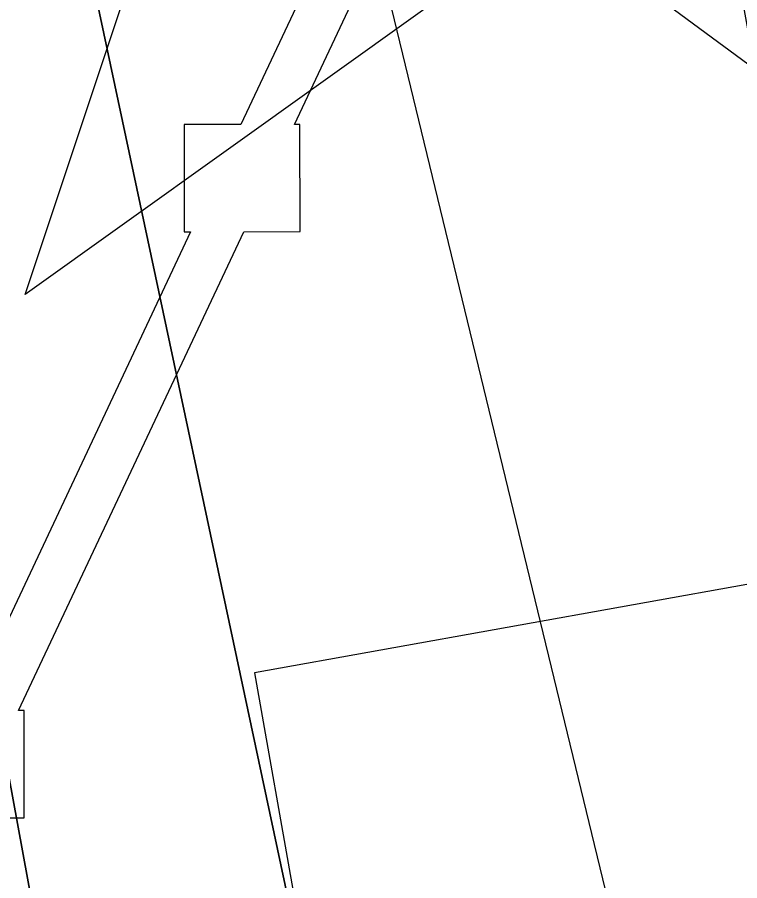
# Model space of a CAD drawing. Extents: x 3419139 to 3457078, y 540382 to 565875.
# Drawn here: x 3438070.7 to 3438145.6, y 548817.7 to 548907.2 of the extents above; entities that cross this region are included whole.
import ezdxf

# ---------------------------------------------------------------- set-up
doc = ezdxf.new("R2010")
doc.units = 0
for name, color, linetype in [('V-CHAN-DOCK', 7, 'Continuous'), ('V-CHAN-NAID', 7, 'Continuous'), ('V-RRAP-RVMT', 7, 'Continuous'), ('V-TOPO-DPTH', 7, 'Continuous'), ('V-TOPO-MAJR', 7, 'Continuous'), ('V-TOPO-MINR', 7, 'Continuous')]:
    doc.layers.add(name, color=color, linetype=linetype)

msp = doc.modelspace()

# ---------------------------------------------------------------- linework, layer by layer
at = {"layer": 'V-CHAN-DOCK'}
for points in [[(3438078.869, 548756.751), (3438068.809, 548824.231), (3438071.475, 548824.235), (3438071.451, 548835.347), (3438070.877, 548835.347), (3438094.212, 548884.966), (3438100.045, 548884.981), (3438100.018, 548896.091), (3438099.445, 548896.091), (3438121.375, 548942.722), (3438127.206, 548942.736), (3438127.181, 548953.849), (3438122.942, 548953.839), (3438113.105, 549025.179), (3438115.837, 549025.185), (3438115.813, 549036.297), (3438110.723, 549036.285), (3438096.924, 549081.497), (3438084.159, 549188.978), (3438077.394, 549237.093)], [(3437524.07, 548887.168), (3438049.076, 549077.018), (3438058.309, 549071.605), (3438092.074, 549080.253), (3438105.499, 549036.273), (3438103.813, 549036.269), (3438103.838, 549025.156), (3438108.061, 549025.166), (3438117.895, 548953.826), (3438115.182, 548953.82), (3438115.206, 548942.71), (3438115.843, 548942.712), (3438093.913, 548896.079), (3438088.017, 548896.065), (3438088.046, 548884.952), (3438088.681, 548884.954), (3438065.346, 548835.333), (3438059.452, 548835.321), (3438059.476, 548824.208), (3438063.754, 548824.219), (3438073.814, 548756.739)]]:
    msp.add_lwpolyline(points, dxfattribs=at)
at = {"layer": 'V-CHAN-NAID'}
for points in [[(3438133.78, 548922.988), (3438071.577, 548878.466), (3438092.703, 548941.949), (3438100.42, 548936.259), (3438101.055, 548935.295), (3438102.438, 548933.436), (3438103.651, 548932.02), (3438105.117, 548930.517), (3438106.506, 548929.266), (3438107.96, 548928.11), (3438109.363, 548927.123), (3438111.041, 548926.087), (3438112.755, 548925.176), (3438114.546, 548924.365), (3438115.992, 548923.809), (3438117.62, 548923.28), (3438119.846, 548922.716), (3438121.378, 548922.429), (3438123.403, 548922.172), (3438124.94, 548922.068), (3438126.801, 548922.046), (3438128.49, 548922.124), (3438130.2, 548922.3), (3438132.102, 548922.611)], [(3438151.811, 548935.894), (3438159.607, 548941.475), (3438179.831, 548877.698), (3438125.983, 548917.408), (3438133.78, 548922.988), (3438135.446, 548923.464), (3438137.058, 548924.024), (3438139.216, 548924.938), (3438140.951, 548925.822), (3438142.817, 548926.936), (3438144.556, 548928.148), (3438146.108, 548929.393), (3438147.395, 548930.561), (3438148.779, 548931.981), (3438149.983, 548933.383), (3438151.102, 548934.855)]]:
    msp.add_lwpolyline(points, close=True, dxfattribs=at)
at = {"layer": 'V-RRAP-RVMT'}
msp.add_lwpolyline([(3437741.401, 550042.779), (3437762.936, 549926.738), (3437759.954, 549926.185), (3437786.327, 549784.143), (3437783.557, 549783.624), (3437811.866, 549631.233), (3437943.892, 549655.759), (3437968.151, 549525.279), (3437973.274, 549526.257), (3437997.544, 549390.592), (3438060.539, 549401.949), (3438083.612, 549273.317), (3438085.847, 549273.704), (3438111.401, 549130.755), (3438125.504, 549133.308), (3438150.167, 548995.475), (3438131.086, 548992.148), (3438156.28, 548850.202), (3438095.305, 548839.26), (3438120.638, 548696.409)], dxfattribs=at)
at = {"layer": 'V-TOPO-DPTH'}
for points in [[(3437860.511, 550177.994), (3437946.055, 549615.545), (3437954.481, 549561.324), (3437963.141, 549507.141), (3437972.151, 549453.015), (3437981.395, 549398.927), (3437996.686, 549311.161), (3437998.492, 549300.99), (3438000.341, 549290.828), (3438002.255, 549280.677), (3438004.213, 549270.535), (3438015.357, 549213.771), (3438023.011, 549175.272), (3438030.788, 549136.797), (3438038.748, 549098.36), (3438046.83, 549059.949), (3438144.867, 548599.482)], [(3437860.511, 550177.994), (3437946.055, 549615.545), (3437954.481, 549561.324), (3437963.141, 549507.141), (3437972.151, 549453.015), (3437981.395, 549398.927), (3437996.686, 549311.161), (3437998.492, 549300.99), (3438000.341, 549290.828), (3438002.255, 549280.677), (3438004.213, 549270.535), (3438015.357, 549213.771), (3438023.011, 549175.272), (3438030.788, 549136.797), (3438038.748, 549098.36), (3438046.83, 549059.949), (3438144.867, 548599.482)], [(3437892.567, 549807.854), (3437909.915, 549703.723), (3437927.845, 549599.692), (3437946.164, 549495.726), (3437976.727, 549325.06), (3437980.088, 549306.482), (3437983.492, 549287.912), (3437986.961, 549269.355), (3437990.474, 549250.805), (3438011.38, 549141.459), (3438025.292, 549068.227), (3438039.088, 548994.973), (3438052.71, 548921.686), (3438066.217, 548848.378), (3438113.657, 548589.182)], [(3438113.657, 548589.182), (3438066.217, 548848.378), (3438052.71, 548921.686), (3438039.088, 548994.973), (3438025.292, 549068.227), (3438011.38, 549141.459), (3437990.474, 549250.805), (3437986.961, 549269.355), (3437983.492, 549287.912), (3437980.088, 549306.482), (3437976.727, 549325.06), (3437946.164, 549495.726), (3437927.845, 549599.692), (3437909.915, 549703.723), (3437892.567, 549807.854)]]:
    msp.add_lwpolyline(points, dxfattribs=at)
at = {"layer": 'V-TOPO-MAJR'}
msp.add_lwpolyline([(3438193.377, 548562.369), (3438042.176, 549185.937), (3438037.017, 549206.247), (3438032.023, 549226.6), (3438025.403, 549254.306), (3438023.882, 549260.846), (3438022.413, 549267.398), (3438021.022, 549273.966), (3438019.683, 549280.546), (3438017.773, 549290.233), (3438017.106, 549293.727), (3438016.791, 549295.478), (3438016.484, 549297.23), (3438013.996, 549311.772), (3438012.49, 549320.803), (3438011.036, 549329.841), (3437934.202, 549960.141)], dxfattribs=at)
at = {"layer": 'V-TOPO-MINR'}
for points in [[(3438144.867, 548599.482), (3438046.83, 549059.949), (3438038.748, 549098.36), (3438030.788, 549136.797), (3438023.011, 549175.272), (3438015.357, 549213.771), (3438004.213, 549270.535), (3438002.255, 549280.677), (3438000.341, 549290.828), (3437998.492, 549300.99), (3437996.686, 549311.161), (3437981.395, 549398.927), (3437972.151, 549453.015), (3437963.141, 549507.141), (3437954.481, 549561.324), (3437946.055, 549615.545), (3437860.511, 550177.994)], [(3437892.567, 549807.854), (3437909.915, 549703.723), (3437927.845, 549599.692), (3437946.164, 549495.726), (3437976.727, 549325.06), (3437980.088, 549306.482), (3437983.492, 549287.912), (3437986.961, 549269.355), (3437990.474, 549250.805), (3438011.38, 549141.459), (3438025.292, 549068.227), (3438039.088, 548994.973), (3438052.71, 548921.686), (3438066.217, 548848.378), (3438113.657, 548589.182)]]:
    msp.add_lwpolyline(points, dxfattribs=at)

doc.saveas('drawing.dxf')
